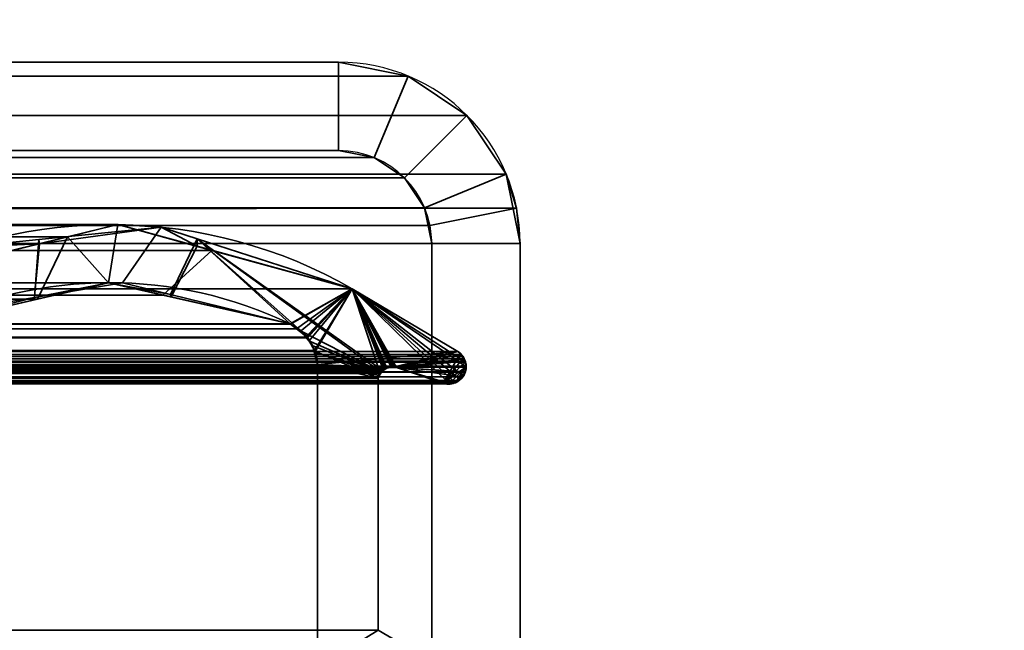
# Model space of a CAD drawing. Header units: millimetres. Extents: x -493 to 6693, y -115 to 145.
# Tile 265 of 656: x 306 to 323, y 6 to 17. Entities that reach past the tile are written whole.
import ezdxf

# ---------------------------------------------------------------- set-up
doc = ezdxf.new("R2010")
doc.units = ezdxf.units.MM
doc.layers.add('151', color=7, linetype='Continuous', true_color=0xffffff)

# ---------------------------------------------------------------- blocks, each defined once
blk = doc.blocks.new('UG_SURFACE_001')
at = {"layer": '151', "color": 252, "linetype": 'Continuous', "lineweight": 35}
for points in [[(492.5, -15, 2200.25), (492.5, 135, 2200.25), (-492.5, 135, 2200.25), (-492.5, -15, 2200.25)], [(-342.5, -15, 2050.25), (-342.5, 135, 2050.25), (342.5, 135, 2050.25), (342.5, -15, 2050.25)]]:
    blk.add_3dface(points, dxfattribs=at)
blk = doc.blocks.new('UG_SURFACE_088')
at = {"layer": '151', "color": 252, "linetype": 'Continuous', "lineweight": 35}
for points in [[(311.42, 16, 2018.67), (-311.42, 16, 2018.67), (-312.599, 15.766, 2019.849), (312.599, 15.766, 2019.849)], [(-311.42, 16, 2018.67), (311.42, 16, 2018.67), (303.18, 16, 2010.43), (-303.18, 16, 2010.43)], [(311.42, 14.5, 2018.67), (303.18, 14.5, 2010.43), (303.18, 16, 2010.43), (311.42, 16, 2018.67)], [(311.42, 16, 2018.67), (312.599, 15.766, 2019.849), (312.025, 14.38, 2019.275), (311.42, 14.5, 2018.67)], [(312.599, 15.766, 2019.849), (-312.599, 15.766, 2019.849), (-313.598, 15.098, 2020.848), (313.598, 15.098, 2020.848)], [(312.599, 15.766, 2019.849), (313.598, 15.098, 2020.848), (312.537, 14.037, 2019.787), (312.025, 14.38, 2019.275)], [(313.598, 15.098, 2020.848), (-313.598, 15.098, 2020.848), (-314.266, 14.099, 2021.516), (314.266, 14.099, 2021.516)], [(312.88, 13.525, 2020.13), (312.537, 14.037, 2019.787), (313.598, 15.098, 2020.848), (314.266, 14.099, 2021.516)], [(312.537, 14.037, 2019.787), (-312.537, 14.037, 2019.787), (-312.025, 14.38, 2019.275), (312.025, 14.38, 2019.275)], [(312.025, 14.38, 2019.275), (-312.025, 14.38, 2019.275), (-311.42, 14.5, 2018.67), (311.42, 14.5, 2018.67)], [(-311.42, 14.5, 2018.67), (-303.18, 14.5, 2010.43), (303.18, 14.5, 2010.43), (311.42, 14.5, 2018.67)], [(314.441, 13.521, 2021.691), (314.266, 14.099, 2021.516), (-314.266, 14.099, 2021.516), (-314.441, 13.521, 2021.691)], [(312.97, 13.228, 2020.22), (312.88, 13.525, 2020.13), (314.266, 14.099, 2021.516), (314.441, 13.521, 2021.691)], [(312.88, 13.525, 2020.13), (-312.88, 13.525, 2020.13), (-312.537, 14.037, 2019.787), (312.537, 14.037, 2019.787)], [(-314.5, 12.92, 2021.75), (314.5, 12.92, 2021.75), (314.441, 13.521, 2021.691)], [(-314.441, 13.521, 2021.691), (-314.5, 12.92, 2021.75), (314.441, 13.521, 2021.691)], [(-312.97, 13.228, 2020.22), (-312.88, 13.525, 2020.13), (312.88, 13.525, 2020.13), (312.97, 13.228, 2020.22)], [(313, 12.92, 2020.25), (312.97, 13.228, 2020.22), (314.441, 13.521, 2021.691), (314.5, 12.92, 2021.75)], [(313, 12.92, 2020.25), (-313, 12.92, 2020.25), (-312.97, 13.228, 2020.22)], [(312.97, 13.228, 2020.22), (313, 12.92, 2020.25), (-312.97, 13.228, 2020.22)], [(-314.5, -21.92, 2021.75), (314.5, -21.92, 2021.75), (314.5, 12.92, 2021.75), (-314.5, 12.92, 2021.75)], [(-313, -21.92, 2020.25), (-313, 12.92, 2020.25), (313, 12.92, 2020.25), (313, -21.92, 2020.25)], [(314.5, 12.92, 2021.75), (314.5, -21.92, 2021.75), (313, -21.92, 2020.25), (313, 12.92, 2020.25)]]:
    blk.add_3dface(points, dxfattribs=at)
blk = doc.blocks.new('UG_SURFACE_089')
at = {"layer": '151', "color": 252, "linetype": 'Continuous', "lineweight": 35}
for points in [[(311.42, 16, 2018.67), (311.42, 16, -7.75), (303.18, 16, -7.75), (303.18, 16, 2010.43)], [(311.42, 14.5, -7.75), (303.18, 14.5, -7.75), (303.18, 16, -7.75), (311.42, 16, -7.75)], [(311.42, 16, 2018.67), (303.18, 16, 2010.43), (303.18, 14.5, 2010.43), (311.42, 14.5, 2018.67)], [(312.599, 15.766, 2019.849), (312.599, 15.766, -7.75), (311.42, 16, -7.75), (311.42, 16, 2018.67)], [(311.42, 16, -7.75), (312.599, 15.766, -7.75), (312.025, 14.38, -7.75), (311.42, 14.5, -7.75)], [(311.42, 14.5, 2018.67), (312.025, 14.38, 2019.275), (312.599, 15.766, 2019.849), (311.42, 16, 2018.67)], [(312.537, 14.037, -7.75), (312.025, 14.38, -7.75), (312.599, 15.766, -7.75), (313.598, 15.098, -7.75)], [(312.025, 14.38, 2019.275), (312.537, 14.037, 2019.787), (313.598, 15.098, 2020.848), (312.599, 15.766, 2019.849)], [(313.598, 15.098, 2020.848), (313.598, 15.098, -7.75), (312.599, 15.766, -7.75), (312.599, 15.766, 2019.849)], [(313.598, 15.098, -7.75), (314.266, 14.099, -7.75), (312.88, 13.525, -7.75), (312.537, 14.037, -7.75)], [(314.266, 14.099, 2021.516), (313.598, 15.098, 2020.848), (312.537, 14.037, 2019.787), (312.88, 13.525, 2020.13)], [(314.266, 14.099, 2021.516), (314.266, 14.099, -7.75), (313.598, 15.098, -7.75), (313.598, 15.098, 2020.848)], [(311.42, 14.5, 2018.67), (303.18, 14.5, 2010.43), (303.18, 14.5, -7.75), (311.42, 14.5, -7.75)], [(311.42, 14.5, 2018.67), (311.42, 14.5, -7.75), (312.025, 14.38, -7.75), (312.025, 14.38, 2019.275)], [(312.025, 14.38, 2019.275), (312.025, 14.38, -7.75), (312.537, 14.037, -7.75), (312.537, 14.037, 2019.787)], [(313, 12.92, -7.75), (312.88, 13.525, -7.75), (314.266, 14.099, -7.75), (314.5, 12.92, -7.75)], [(314.441, 13.521, 2021.691), (314.266, 14.099, 2021.516), (312.88, 13.525, 2020.13), (312.97, 13.228, 2020.22)], [(314.5, 12.92, -7.75), (314.266, 14.099, -7.75), (314.266, 14.099, 2021.516)], [(314.266, 14.099, 2021.516), (314.441, 13.521, 2021.691), (314.5, 12.92, -7.75)], [(312.537, 14.037, 2019.787), (312.537, 14.037, -7.75), (312.88, 13.525, -7.75), (312.88, 13.525, 2020.13)], [(313, 12.92, -7.75), (312.97, 13.228, 2020.22), (312.88, 13.525, 2020.13)], [(312.88, 13.525, 2020.13), (312.88, 13.525, -7.75), (313, 12.92, -7.75)], [(314.5, 12.92, 2021.75), (314.441, 13.521, 2021.691), (312.97, 13.228, 2020.22), (313, 12.92, 2020.25)], [(314.441, 13.521, 2021.691), (314.5, 12.92, 2021.75), (314.5, 12.92, -7.75)], [(313, 12.92, -7.75), (313, 12.92, 2020.25), (312.97, 13.228, 2020.22)], [(313, -21.92, 2020.25), (313, 12.92, 2020.25), (313, 12.92, -7.75), (313, -21.92, -7.75)], [(314.5, 12.92, -7.75), (314.5, -21.92, -7.75), (313, -21.92, -7.75), (313, 12.92, -7.75)], [(314.5, -21.92, 2021.75), (314.5, 12.92, 2021.75), (313, 12.92, 2020.25), (313, -21.92, 2020.25)], [(314.5, -21.92, 2021.75), (314.5, -21.92, -7.75), (314.5, 12.92, -7.75), (314.5, 12.92, 2021.75)]]:
    blk.add_3dface(points, dxfattribs=at)
blk = doc.blocks.new('UG_SURFACE_092')
at = {"layer": '151', "color": 7, "linetype": 'Continuous', "lineweight": 35}
for points in [[(-309.27, 12.806, 2016.52), (309.27, 12.806, 2016.52), (307.672, 13.242, 2014.922)], [(-307.672, 13.242, 2014.922), (-309.27, 12.806, 2016.52), (307.672, 13.242, 2014.922)], [(307.672, 13.242, 2014.922), (306.818, 13.035, 2014.068), (-306.818, 13.035, 2014.068), (-307.672, 13.242, 2014.922)], [(306.818, 13.035, 2014.068), (307.672, 13.242, 2014.922), (307.512, 12.256, 2014.762)], [(308.434, 12.047, 2015.684), (307.512, 12.256, 2014.762), (307.672, 13.242, 2014.922), (309.27, 12.806, 2016.52)], [(304.324, 12.427, 2011.574), (-304.324, 12.427, 2011.574), (-306.818, 13.035, 2014.068), (306.818, 13.035, 2014.068)], [(306.306, 11.977, 2013.556), (304.432, 11.543, 2011.682), (304.324, 12.427, 2011.574), (306.818, 13.035, 2014.068)], [(306.818, 13.035, 2014.068), (307.512, 12.256, 2014.762), (306.306, 11.977, 2013.556)], [(309.27, 12.806, 2016.52), (-309.27, 12.806, 2016.52), (-311.652, 12.155, 2018.902), (311.652, 12.155, 2018.902)], [(309.27, 12.806, 2016.52), (311.652, 12.155, 2018.902), (310.595, 11.557, 2017.845), (308.434, 12.047, 2015.684)], [(307.512, 12.256, 2014.762), (-308.434, 12.047, 2015.684), (-307.512, 12.256, 2014.762)], [(307.512, 12.256, 2014.762), (308.434, 12.047, 2015.684), (-308.434, 12.047, 2015.684)], [(-307.512, 12.256, 2014.762), (306.306, 11.977, 2013.556), (307.512, 12.256, 2014.762)], [(-307.512, 12.256, 2014.762), (-306.306, 11.977, 2013.556), (306.306, 11.977, 2013.556)], [(313.445, 11.088, 2020.694), (311.652, 12.155, 2018.902), (-311.652, 12.155, 2018.902), (-313.445, 11.088, 2020.694)], [(310.595, 11.557, 2017.845), (-310.595, 11.557, 2017.845), (-308.434, 12.047, 2015.684), (308.434, 12.047, 2015.684)], [(311.652, 12.155, 2018.902), (310.605, 11.552, 2017.855), (310.595, 11.557, 2017.845)], [(310.707, 11.472, 2017.957), (310.605, 11.552, 2017.855), (311.652, 12.155, 2018.902)], [(311.652, 12.155, 2018.902), (310.886, 11.333, 2018.136), (310.707, 11.472, 2017.957)], [(310.893, 11.321, 2018.142), (310.886, 11.333, 2018.136), (311.652, 12.155, 2018.902)], [(311.011, 11.108, 2018.261), (310.893, 11.321, 2018.142), (311.652, 12.155, 2018.902)], [(311.018, 11.095, 2018.268), (311.011, 11.108, 2018.261), (311.652, 12.155, 2018.902)], [(311.652, 12.155, 2018.902), (312.126, 10.715, 2019.376), (312.089, 10.633, 2019.339), (311.018, 11.095, 2018.268)], [(312.4, 10.817, 2019.65), (311.652, 12.155, 2018.902), (313.445, 11.088, 2020.694), (313.498, 11.037, 2020.748)], [(311.652, 12.155, 2018.902), (312.204, 10.79, 2019.454), (312.183, 10.77, 2019.433)], [(311.652, 12.155, 2018.902), (312.314, 10.82, 2019.564), (312.239, 10.804, 2019.489)], [(311.652, 12.155, 2018.902), (312.223, 10.8, 2019.473), (312.204, 10.79, 2019.454)], [(311.652, 12.155, 2018.902), (312.344, 10.826, 2019.594), (312.314, 10.82, 2019.564)], [(311.652, 12.155, 2018.902), (312.4, 10.817, 2019.65), (312.386, 10.819, 2019.636)], [(312.239, 10.804, 2019.489), (312.223, 10.8, 2019.473), (311.652, 12.155, 2018.902)], [(312.386, 10.819, 2019.636), (312.344, 10.826, 2019.594), (311.652, 12.155, 2018.902)], [(312.183, 10.77, 2019.433), (312.126, 10.715, 2019.376), (312.126, 10.715, 2019.376), (311.652, 12.155, 2018.902)], [(306.306, 11.977, 2013.556), (-306.306, 11.977, 2013.556), (-304.432, 11.543, 2011.682), (304.432, 11.543, 2011.682)], [(-310.708, 11.472, 2017.958), (-310.595, 11.557, 2017.845), (310.595, 11.557, 2017.845)], [(310.595, 11.557, 2017.845), (310.605, 11.552, 2017.855), (-310.708, 11.472, 2017.958)], [(310.605, 11.552, 2017.855), (310.707, 11.472, 2017.957), (-310.708, 11.472, 2017.958)], [(310.886, 11.333, 2018.136), (-310.873, 11.349, 2018.122), (-310.708, 11.472, 2017.958)], [(-310.708, 11.472, 2017.958), (310.707, 11.472, 2017.957), (310.886, 11.333, 2018.136)], [(311.011, 11.108, 2018.261), (-311.01, 11.108, 2018.26), (-310.89, 11.318, 2018.14)], [(310.886, 11.333, 2018.136), (-310.89, 11.318, 2018.14), (-310.873, 11.349, 2018.122)], [(310.886, 11.333, 2018.136), (310.893, 11.321, 2018.142), (-310.89, 11.318, 2018.14)], [(-310.89, 11.318, 2018.14), (310.893, 11.321, 2018.142), (311.011, 11.108, 2018.261)], [(313.533, 11.004, 2020.783), (313.498, 11.037, 2020.748), (-313.498, 11.037, 2020.748), (-313.533, 11.004, 2020.783)], [(313.445, 11.088, 2020.694), (-313.445, 11.088, 2020.694), (-313.498, 11.037, 2020.748), (313.498, 11.037, 2020.748)], [(311.018, 11.095, 2018.268), (-311.062, 10.866, 2018.312), (-311.02, 11.091, 2018.27)], [(311.018, 11.095, 2018.268), (311.062, 10.866, 2018.312), (-311.062, 10.866, 2018.312)], [(311.018, 11.095, 2018.268), (-311.02, 11.091, 2018.27), (-311.01, 11.108, 2018.26)], [(-311.01, 11.108, 2018.26), (311.011, 11.108, 2018.261), (311.018, 11.095, 2018.268)], [(311.062, 10.866, 2018.312), (311.018, 11.095, 2018.268), (312.089, 10.633, 2019.339)], [(312.4, 10.817, 2019.65), (313.498, 11.037, 2020.748), (313.533, 11.004, 2020.783), (313.551, 10.964, 2020.801)], [(-313.584, 10.838, 2020.834), (313.584, 10.838, 2020.834), (313.576, 10.909, 2020.826)], [(-313.576, 10.909, 2020.826), (-313.584, 10.838, 2020.834), (313.576, 10.909, 2020.826)], [(313.576, 10.909, 2020.826), (313.568, 10.926, 2020.818), (-313.568, 10.926, 2020.818), (-313.576, 10.909, 2020.826)], [(313.551, 10.964, 2020.801), (-313.551, 10.964, 2020.801), (-313.568, 10.926, 2020.818), (313.568, 10.926, 2020.818)], [(-313.533, 11.004, 2020.783), (-313.551, 10.964, 2020.801), (313.551, 10.964, 2020.801)], [(-313.533, 11.004, 2020.783), (313.551, 10.964, 2020.801), (313.533, 11.004, 2020.783)], [(-311.062, 5.719, 2018.312), (-311.062, 10.866, 2018.312), (311.062, 10.866, 2018.312), (311.062, 5.719, 2018.312)], [(311.062, 5.719, 2018.312), (311.062, 10.866, 2018.312), (312.089, 10.633, 2019.339), (312.089, 6.354, 2019.339)], [(313.551, 10.964, 2020.801), (313.568, 10.926, 2020.818), (312.4, 10.817, 2019.65)], [(313.568, 10.926, 2020.818), (313.576, 10.909, 2020.826), (313.584, 10.838, 2020.834), (312.4, 10.817, 2019.65)], [(313.584, 10.838, 2020.834), (-313.584, 10.838, 2020.834), (-313.585, 10.825, 2020.835)], [(313.585, 10.825, 2020.835), (313.584, 10.838, 2020.834), (-313.585, 10.825, 2020.835)], [(-313.585, 10.825, 2020.835), (-313.572, 10.745, 2020.822), (313.572, 10.745, 2020.822), (313.585, 10.825, 2020.835)], [(313.572, 10.745, 2020.822), (-313.572, 10.745, 2020.822), (-313.568, 10.736, 2020.818), (313.568, 10.736, 2020.818)], [(313.529, 10.658, 2020.779), (-313.568, 10.736, 2020.818), (-313.529, 10.658, 2020.779)], [(313.529, 10.658, 2020.779), (313.568, 10.736, 2020.818), (-313.568, 10.736, 2020.818)], [(312.4, 10.817, 2019.65), (313.197, 10.548, 2020.447), (-313.197, 10.548, 2020.447), (-312.4, 10.817, 2019.65)], [(312.4, 10.817, 2019.65), (-312.4, 10.817, 2019.65), (-312.386, 10.817, 2019.636)], [(312.344, 10.826, 2019.594), (-312.386, 10.817, 2019.636), (-312.313, 10.816, 2019.563)], [(312.344, 10.826, 2019.594), (312.386, 10.819, 2019.636), (-312.386, 10.817, 2019.636)], [(-312.386, 10.817, 2019.636), (312.386, 10.819, 2019.636), (312.4, 10.817, 2019.65)], [(-312.313, 10.816, 2019.563), (312.314, 10.82, 2019.564), (312.344, 10.826, 2019.594)], [(312.314, 10.82, 2019.564), (-312.313, 10.816, 2019.563), (-312.26, 10.815, 2019.51)], [(-312.26, 10.815, 2019.51), (312.239, 10.804, 2019.489), (312.314, 10.82, 2019.564)], [(-312.26, 10.815, 2019.51), (-312.24, 10.803, 2019.49), (312.239, 10.804, 2019.489)], [(312.223, 10.8, 2019.473), (312.239, 10.804, 2019.489), (-312.24, 10.803, 2019.49)], [(312.204, 10.79, 2019.454), (-312.24, 10.803, 2019.49), (-312.182, 10.77, 2019.432)], [(312.204, 10.79, 2019.454), (312.223, 10.8, 2019.473), (-312.24, 10.803, 2019.49)], [(-312.182, 10.77, 2019.432), (312.183, 10.77, 2019.433), (312.204, 10.79, 2019.454)], [(312.183, 10.77, 2019.433), (-312.182, 10.77, 2019.432), (-312.163, 10.759, 2019.413)], [(-312.163, 10.759, 2019.413), (312.126, 10.715, 2019.376), (312.183, 10.77, 2019.433)], [(-312.163, 10.759, 2019.413), (-312.129, 10.711, 2019.379), (312.126, 10.715, 2019.376)], [(312.126, 10.715, 2019.376), (-312.129, 10.711, 2019.379), (-312.107, 10.682, 2019.357)], [(312.126, 10.715, 2019.376), (312.126, 10.715, 2019.376), (-312.129, 10.711, 2019.379)], [(-312.107, 10.682, 2019.357), (312.089, 10.633, 2019.339), (312.126, 10.715, 2019.376)], [(312.4, 10.817, 2019.65), (313.584, 10.838, 2020.834), (313.585, 10.825, 2020.835), (313.572, 10.745, 2020.822)], [(312.4, 10.817, 2019.65), (313.528, 10.658, 2020.778), (313.379, 10.555, 2020.629), (313.29, 10.543, 2020.54)], [(313.572, 10.745, 2020.822), (313.568, 10.736, 2020.818), (312.4, 10.817, 2019.65)], [(313.568, 10.736, 2020.818), (313.529, 10.658, 2020.779), (313.528, 10.658, 2020.778), (312.4, 10.817, 2019.65)], [(313.29, 10.543, 2020.54), (313.248, 10.537, 2020.498), (313.197, 10.548, 2020.447), (312.4, 10.817, 2019.65)], [(-313.529, 10.658, 2020.779), (-313.528, 10.658, 2020.778), (313.528, 10.658, 2020.778), (313.529, 10.658, 2020.779)], [(313.528, 10.658, 2020.778), (-313.528, 10.658, 2020.778), (-313.459, 10.596, 2020.709), (313.459, 10.596, 2020.709)], [(313.433, 10.573, 2020.683), (-313.459, 10.596, 2020.709), (-313.433, 10.573, 2020.683)], [(313.433, 10.573, 2020.683), (313.459, 10.596, 2020.709), (-313.459, 10.596, 2020.709)], [(313.433, 10.573, 2020.683), (-313.433, 10.573, 2020.683), (-313.402, 10.558, 2020.652)], [(313.402, 10.558, 2020.652), (313.433, 10.573, 2020.683), (-313.402, 10.558, 2020.652)], [(-313.402, 10.558, 2020.652), (-313.379, 10.555, 2020.629), (313.379, 10.555, 2020.629), (313.402, 10.558, 2020.652)], [(313.379, 10.555, 2020.629), (-313.379, 10.555, 2020.629), (-313.29, 10.543, 2020.54), (313.29, 10.543, 2020.54)], [(313.248, 10.537, 2020.498), (-313.29, 10.543, 2020.54), (-313.248, 10.537, 2020.498)], [(313.248, 10.537, 2020.498), (313.29, 10.543, 2020.54), (-313.29, 10.543, 2020.54)], [(-313.248, 10.537, 2020.498), (313.197, 10.548, 2020.447), (313.248, 10.537, 2020.498)], [(-313.248, 10.537, 2020.498), (-313.197, 10.548, 2020.447), (313.197, 10.548, 2020.447)], [(-312.107, 10.682, 2019.357), (-312.089, 10.633, 2019.339), (312.089, 10.633, 2019.339)], [(312.089, 6.354, 2019.339), (312.089, 10.633, 2019.339), (-312.089, 10.633, 2019.339), (-312.089, 6.354, 2019.339)], [(313.379, 10.555, 2020.629), (313.528, 10.658, 2020.778), (313.459, 10.596, 2020.709)], [(313.459, 10.596, 2020.709), (313.433, 10.573, 2020.683), (313.402, 10.558, 2020.652), (313.379, 10.555, 2020.629)]]:
    blk.add_3dface(points, dxfattribs=at)
blk = doc.blocks.new('UG_SURFACE_093')
at = {"layer": '151', "color": 7, "linetype": 'Continuous', "lineweight": 35}
for points in [[(306.254, 11.965, 2013.504), (307.512, 12.256, 2014.762), (307.672, 13.242, 2014.922), (306.341, 12.918, 2013.591)], [(306.341, 12.918, 2013.591), (307.672, 13.242, 2014.922), (308.408, 13.199, -7.75)], [(309.02, 12.874, 2016.27), (307.672, 13.242, 2014.922), (307.512, 12.256, 2014.762), (308.576, 12.015, 2015.826)], [(307.672, 13.242, 2014.922), (309.02, 12.874, 2016.27), (308.408, 13.199, -7.75)], [(306.33, 12.988, -7.75), (308.408, 13.199, -7.75), (307.753, 12.253, -7.75), (306.256, 12.003, -7.75)], [(308.408, 13.199, -7.75), (306.33, 12.988, -7.75), (306.341, 12.918, 2013.591)], [(308.565, 12.054, -7.75), (307.753, 12.253, -7.75), (308.408, 13.199, -7.75), (309.018, 13.003, -7.75)], [(309.02, 12.874, 2016.27), (309.018, 13.003, -7.75), (308.408, 13.199, -7.75)], [(303.663, 12.267, 2010.913), (306.341, 12.918, 2013.591), (305.07, 12.86, -7.75)], [(306.341, 12.918, 2013.591), (303.663, 12.267, 2010.913), (304.432, 11.543, 2011.682), (306.254, 11.965, 2013.504)], [(306.256, 12.003, -7.75), (305.018, 11.796, -7.75), (305.07, 12.86, -7.75), (306.33, 12.988, -7.75)], [(306.341, 12.918, 2013.591), (306.33, 12.988, -7.75), (305.07, 12.86, -7.75)], [(309.018, 13.003, -7.75), (310.595, 11.557, -7.75), (308.565, 12.054, -7.75)], [(308.576, 12.015, 2015.826), (310.595, 11.557, 2017.845), (311.652, 12.155, 2018.902), (309.02, 12.874, 2016.27)], [(311.652, 12.155, -7.75), (309.018, 13.003, -7.75), (309.02, 12.874, 2016.27)], [(309.018, 13.003, -7.75), (312.142, 10.736, -7.75), (310.786, 11.435, -7.75), (310.771, 11.445, -7.75)], [(310.771, 11.445, -7.75), (310.595, 11.557, -7.75), (309.018, 13.003, -7.75)], [(309.018, 13.003, -7.75), (311.652, 12.155, -7.75), (312.223, 10.8, -7.75), (312.174, 10.762, -7.75)], [(312.174, 10.762, -7.75), (312.142, 10.736, -7.75), (309.018, 13.003, -7.75)], [(309.02, 12.874, 2016.27), (311.652, 12.155, 2018.902), (311.652, 12.155, -7.75)], [(307.512, 12.256, 2014.762), (306.254, 11.965, 2013.504), (306.256, 12.003, -7.75)], [(307.512, 12.256, 2014.762), (306.256, 12.003, -7.75), (307.753, 12.253, -7.75)], [(308.565, 12.054, -7.75), (308.576, 12.015, 2015.826), (307.512, 12.256, 2014.762)], [(307.512, 12.256, 2014.762), (307.753, 12.253, -7.75), (308.565, 12.054, -7.75)], [(308.576, 12.015, 2015.826), (308.565, 12.054, -7.75), (310.595, 11.557, -7.75)], [(311.652, 12.155, 2018.902), (310.595, 11.557, 2017.845), (310.765, 11.429, 2018.015)], [(310.765, 11.429, 2018.015), (310.873, 11.349, 2018.122), (311.652, 12.155, 2018.902)], [(311.652, 12.155, 2018.902), (310.873, 11.349, 2018.122), (310.918, 11.268, 2018.168)], [(310.918, 11.268, 2018.168), (311.02, 11.091, 2018.27), (311.652, 12.155, 2018.902)], [(313.445, 11.088, 2020.694), (311.652, 12.155, 2018.902), (311.02, 11.091, 2018.27), (311.021, 11.086, 2018.27)], [(313.445, 11.088, -7.75), (311.652, 12.155, -7.75), (311.652, 12.155, 2018.902), (313.445, 11.088, 2020.694)], [(313.57, 10.91, -7.75), (311.652, 12.155, -7.75), (313.445, 11.088, -7.75), (313.483, 11.054, -7.75)], [(311.652, 12.155, -7.75), (313.477, 10.612, -7.75), (313.425, 10.569, -7.75), (313.396, 10.56, -7.75)], [(313.396, 10.56, -7.75), (313.32, 10.537, -7.75), (313.3, 10.539, -7.75), (311.652, 12.155, -7.75)], [(311.652, 12.155, -7.75), (313.57, 10.91, -7.75), (313.584, 10.868, -7.75), (313.58, 10.831, -7.75)], [(311.652, 12.155, -7.75), (313.534, 10.674, -7.75), (313.52, 10.647, -7.75), (313.477, 10.612, -7.75)], [(311.652, 12.155, -7.75), (312.323, 10.826, -7.75), (312.319, 10.825, -7.75)], [(313.58, 10.831, -7.75), (313.572, 10.745, -7.75), (313.534, 10.674, -7.75), (311.652, 12.155, -7.75)], [(312.319, 10.825, -7.75), (312.24, 10.805, -7.75), (311.652, 12.155, -7.75)], [(312.24, 10.805, -7.75), (312.223, 10.8, -7.75), (311.652, 12.155, -7.75)], [(313.3, 10.539, -7.75), (313.197, 10.548, -7.75), (312.4, 10.817, -7.75), (311.652, 12.155, -7.75)], [(312.4, 10.817, -7.75), (312.323, 10.826, -7.75), (311.652, 12.155, -7.75)], [(306.256, 12.003, -7.75), (306.254, 11.965, 2013.504), (304.432, 11.543, 2011.682)], [(304.432, 11.543, 2011.682), (305.018, 11.796, -7.75), (306.256, 12.003, -7.75)], [(310.595, 11.557, -7.75), (310.595, 11.557, 2017.845), (308.576, 12.015, 2015.826)], [(310.771, 11.445, -7.75), (310.765, 11.429, 2018.015), (310.595, 11.557, 2017.845)], [(310.595, 11.557, 2017.845), (310.595, 11.557, -7.75), (310.771, 11.445, -7.75)], [(310.765, 11.429, 2018.015), (310.771, 11.445, -7.75), (310.786, 11.435, -7.75)], [(310.786, 11.435, -7.75), (310.873, 11.349, 2018.122), (310.765, 11.429, 2018.015)], [(310.915, 11.269, -7.75), (310.786, 11.435, -7.75), (312.142, 10.736, -7.75)], [(310.786, 11.435, -7.75), (310.918, 11.268, 2018.168), (310.873, 11.349, 2018.122)], [(310.786, 11.435, -7.75), (310.915, 11.269, -7.75), (310.918, 11.268, 2018.168)], [(312.142, 10.736, -7.75), (310.982, 11.182, -7.75), (310.915, 11.269, -7.75)], [(310.918, 11.268, 2018.168), (310.915, 11.269, -7.75), (310.982, 11.182, -7.75)], [(310.982, 11.182, -7.75), (311.02, 11.091, 2018.27), (310.918, 11.268, 2018.168)], [(311.007, 11.083, -7.75), (310.982, 11.182, -7.75), (312.142, 10.736, -7.75)], [(311.02, 11.091, 2018.27), (310.982, 11.182, -7.75), (311.007, 11.083, -7.75)], [(311.007, 11.083, -7.75), (311.021, 11.086, 2018.27), (311.02, 11.091, 2018.27)], [(311.021, 11.086, 2018.27), (311.007, 11.083, -7.75), (311.062, 10.866, -7.75)], [(311.007, 11.083, -7.75), (312.142, 10.736, -7.75), (312.127, 10.706, -7.75)], [(312.127, 10.706, -7.75), (312.089, 10.633, -7.75), (311.062, 10.866, -7.75), (311.007, 11.083, -7.75)], [(311.021, 11.086, 2018.27), (311.062, 10.866, 2018.312), (313.445, 11.088, 2020.694)], [(311.062, 10.866, -7.75), (311.062, 10.866, 2018.312), (311.021, 11.086, 2018.27)], [(313.445, 11.088, 2020.694), (311.062, 10.866, 2018.312), (312.26, 10.815, 2019.51), (312.319, 10.816, 2019.569)], [(312.319, 10.816, 2019.569), (312.4, 10.817, 2019.65), (313.445, 11.088, 2020.694)], [(313.483, 11.051, 2020.733), (313.445, 11.088, 2020.694), (312.4, 10.817, 2019.65), (313.197, 10.548, 2020.447)], [(313.54, 10.988, 2020.79), (313.533, 11.004, 2020.783), (313.483, 11.051, 2020.733), (313.197, 10.548, 2020.447)], [(313.469, 11.07, -7.75), (313.445, 11.088, -7.75), (313.445, 11.088, 2020.694)], [(313.445, 11.088, 2020.694), (313.483, 11.051, 2020.733), (313.469, 11.07, -7.75)], [(313.445, 11.088, -7.75), (313.469, 11.07, -7.75), (313.483, 11.054, -7.75)], [(313.483, 11.051, 2020.733), (313.483, 11.054, -7.75), (313.469, 11.07, -7.75)], [(313.541, 10.988, -7.75), (313.483, 11.054, -7.75), (313.483, 11.051, 2020.733)], [(313.483, 11.054, -7.75), (313.541, 10.988, -7.75), (313.57, 10.91, -7.75)], [(313.483, 11.051, 2020.733), (313.533, 11.004, 2020.783), (313.541, 10.988, -7.75)], [(312.089, 10.633, -7.75), (312.089, 6.354, -7.75), (311.062, 5.719, -7.75), (311.062, 10.866, -7.75)], [(311.062, 10.866, 2018.312), (312.107, 10.682, 2019.357), (312.124, 10.705, 2019.374)], [(311.062, 10.866, 2018.312), (312.163, 10.759, 2019.413), (312.172, 10.764, 2019.422), (312.24, 10.804, 2019.49)], [(311.062, 10.866, 2018.312), (312.089, 10.633, 2019.339), (312.107, 10.682, 2019.357)], [(312.124, 10.705, 2019.374), (312.163, 10.759, 2019.413), (311.062, 10.866, 2018.312)], [(312.089, 6.354, 2019.339), (312.089, 10.633, 2019.339), (311.062, 10.866, 2018.312), (311.062, 5.719, 2018.312)], [(312.24, 10.804, 2019.49), (312.26, 10.815, 2019.51), (311.062, 10.866, 2018.312)], [(311.062, 5.719, 2018.312), (311.062, 10.866, 2018.312), (311.062, 10.866, -7.75), (311.062, 5.719, -7.75)], [(313.197, 10.548, 2020.447), (313.575, 10.911, 2020.825), (313.54, 10.988, 2020.79)], [(313.585, 10.83, 2020.835), (313.576, 10.909, 2020.826), (313.575, 10.911, 2020.825), (313.197, 10.548, 2020.447)], [(313.533, 11.004, 2020.783), (313.54, 10.988, 2020.79), (313.541, 10.988, -7.75)], [(313.57, 10.91, -7.75), (313.546, 10.982, -7.75), (313.54, 10.988, 2020.79)], [(313.54, 10.988, 2020.79), (313.575, 10.911, 2020.825), (313.57, 10.91, -7.75)], [(313.546, 10.982, -7.75), (313.541, 10.988, -7.75), (313.54, 10.988, 2020.79)], [(313.541, 10.988, -7.75), (313.546, 10.982, -7.75), (313.57, 10.91, -7.75)], [(313.584, 10.868, -7.75), (313.57, 10.91, -7.75), (313.575, 10.911, 2020.825)], [(313.58, 10.831, -7.75), (313.584, 10.868, -7.75), (313.575, 10.911, 2020.825)], [(313.575, 10.911, 2020.825), (313.576, 10.909, 2020.826), (313.58, 10.831, -7.75)], [(313.576, 10.909, 2020.826), (313.585, 10.83, 2020.835), (313.58, 10.831, -7.75)], [(312.107, 10.682, 2019.357), (312.089, 10.633, -7.75), (312.127, 10.706, -7.75)], [(312.127, 10.706, -7.75), (312.124, 10.705, 2019.374), (312.107, 10.682, 2019.357)], [(312.163, 10.759, 2019.413), (312.124, 10.705, 2019.374), (312.127, 10.706, -7.75)], [(312.163, 10.759, 2019.413), (312.127, 10.706, -7.75), (312.142, 10.736, -7.75)], [(312.163, 10.759, 2019.413), (312.142, 10.736, -7.75), (312.174, 10.762, -7.75)], [(312.174, 10.762, -7.75), (312.172, 10.764, 2019.422), (312.163, 10.759, 2019.413)], [(312.223, 10.8, -7.75), (312.24, 10.804, 2019.49), (312.172, 10.764, 2019.422)], [(312.172, 10.764, 2019.422), (312.174, 10.762, -7.75), (312.223, 10.8, -7.75)], [(312.223, 10.8, -7.75), (312.24, 10.805, -7.75), (312.24, 10.804, 2019.49)], [(312.26, 10.815, 2019.51), (312.24, 10.805, -7.75), (312.319, 10.825, -7.75)], [(312.26, 10.815, 2019.51), (312.24, 10.804, 2019.49), (312.24, 10.805, -7.75)], [(312.319, 10.825, -7.75), (312.319, 10.816, 2019.569), (312.26, 10.815, 2019.51)], [(312.319, 10.816, 2019.569), (312.319, 10.825, -7.75), (312.323, 10.826, -7.75)], [(312.319, 10.816, 2019.569), (312.323, 10.826, -7.75), (312.4, 10.817, -7.75)], [(312.4, 10.817, -7.75), (312.4, 10.817, 2019.65), (312.319, 10.816, 2019.569)], [(312.4, 10.817, -7.75), (313.197, 10.548, -7.75), (313.197, 10.548, 2020.447), (312.4, 10.817, 2019.65)], [(313.585, 10.83, 2020.835), (313.197, 10.548, 2020.447), (313.248, 10.537, 2020.498), (313.299, 10.544, 2020.55)], [(313.299, 10.544, 2020.55), (313.397, 10.557, 2020.647), (313.585, 10.83, 2020.835)], [(313.572, 10.745, 2020.822), (313.585, 10.825, 2020.835), (313.585, 10.83, 2020.835), (313.397, 10.557, 2020.647)], [(313.397, 10.557, 2020.647), (313.536, 10.674, 2020.787), (313.572, 10.745, 2020.822)], [(313.536, 10.674, 2020.787), (313.534, 10.674, -7.75), (313.572, 10.745, -7.75)], [(313.572, 10.745, -7.75), (313.572, 10.745, 2020.822), (313.536, 10.674, 2020.787)], [(313.58, 10.831, -7.75), (313.585, 10.825, 2020.835), (313.572, 10.745, 2020.822)], [(313.572, 10.745, 2020.822), (313.572, 10.745, -7.75), (313.58, 10.831, -7.75)], [(313.58, 10.831, -7.75), (313.585, 10.83, 2020.835), (313.585, 10.825, 2020.835)], [(312.107, 10.682, 2019.357), (312.089, 10.633, 2019.339), (312.089, 10.633, -7.75)], [(312.089, 6.354, -7.75), (312.089, 10.633, -7.75), (312.089, 10.633, 2019.339), (312.089, 6.354, 2019.339)], [(313.248, 10.537, 2020.498), (313.197, 10.548, -7.75), (313.3, 10.539, -7.75)], [(313.248, 10.537, 2020.498), (313.197, 10.548, 2020.447), (313.197, 10.548, -7.75)], [(313.3, 10.539, -7.75), (313.299, 10.544, 2020.55), (313.248, 10.537, 2020.498)], [(313.396, 10.56, -7.75), (313.397, 10.557, 2020.647), (313.299, 10.544, 2020.55)], [(313.299, 10.544, 2020.55), (313.32, 10.537, -7.75), (313.396, 10.56, -7.75)], [(313.299, 10.544, 2020.55), (313.3, 10.539, -7.75), (313.32, 10.537, -7.75)], [(313.397, 10.557, 2020.647), (313.396, 10.56, -7.75), (313.425, 10.569, -7.75)], [(313.478, 10.614, 2020.728), (313.529, 10.658, 2020.779), (313.536, 10.674, 2020.787), (313.397, 10.557, 2020.647)], [(313.397, 10.557, 2020.647), (313.402, 10.558, 2020.652), (313.433, 10.573, 2020.683), (313.478, 10.614, 2020.728)], [(313.425, 10.569, -7.75), (313.402, 10.558, 2020.652), (313.397, 10.557, 2020.647)], [(313.425, 10.569, -7.75), (313.433, 10.573, 2020.683), (313.402, 10.558, 2020.652)], [(313.433, 10.573, 2020.683), (313.425, 10.569, -7.75), (313.477, 10.612, -7.75)], [(313.477, 10.612, -7.75), (313.478, 10.614, 2020.728), (313.433, 10.573, 2020.683)], [(313.478, 10.614, 2020.728), (313.477, 10.612, -7.75), (313.52, 10.647, -7.75)], [(313.52, 10.647, -7.75), (313.529, 10.658, 2020.779), (313.478, 10.614, 2020.728)], [(313.529, 10.658, 2020.779), (313.52, 10.647, -7.75), (313.534, 10.674, -7.75)], [(313.534, 10.674, -7.75), (313.536, 10.674, 2020.787), (313.529, 10.658, 2020.779)]]:
    blk.add_3dface(points, dxfattribs=at)

msp = doc.modelspace()

# ---------------------------------------------------------------- linework, layer by layer
at = {"layer": '151', "color": 253, "linetype": 'Continuous', "lineweight": -3}
for p, q in [((311.42, 16, 2018.67), (-311.42, 16, 2018.67)), ((311.42, 16, -7.75), (303.18, 16, -7.75)), ((311.42, 16, 2018.67), (303.18, 16, 2010.43)), ((311.42, 16, 2018.67), (303.18, 16, 2010.43)), ((311.42, 16, -7.75), (311.42, 16, 2018.67)), ((311.42, 14.5, 2018.67), (-311.42, 14.5, 2018.67)), ((311.42, 14.5, -7.75), (303.18, 14.5, -7.75)), ((311.42, 14.5, 2018.67), (303.18, 14.5, 2010.43)), ((311.42, 14.5, 2018.67), (303.18, 14.5, 2010.43)), ((311.42, 14.5, -7.75), (311.42, 14.5, 2018.67)), ((314.5, 12.92, 2021.75), (-314.5, 12.92, 2021.75)), ((313, 12.92, 2020.25), (-313, 12.92, 2020.25)), ((313, -21.92, -7.75), (313, 12.92, -7.75)), ((313, -21.92, 2020.25), (313, 12.92, 2020.25)), ((313, 12.92, -7.75), (313, 12.92, 2020.25)), ((313, -21.92, 2020.25), (313, 12.92, 2020.25)), ((314.5, 12.92, -7.75), (314.5, 12.92, 2021.75)), ((314.5, -21.92, -7.75), (314.5, 12.92, -7.75)), ((314.5, -21.92, 2021.75), (314.5, 12.92, 2021.75)), ((314.5, -21.92, 2021.75), (314.5, 12.92, 2021.75)), ((311.652, 12.155, 2018.902), (-311.652, 12.155, 2018.902)), ((311.652, 12.155, -7.75), (311.652, 12.155, 2018.902)), ((313.445, 11.088, 2020.695), (311.652, 12.155, 2018.902)), ((313.445, 11.088, -7.75), (311.652, 12.155, -7.75)), ((313.445, 11.088, 2020.695), (311.652, 12.155, 2018.902)), ((-310.595, 11.557, 2017.845), (310.595, 11.557, 2017.845)), ((310.595, 11.557, 2017.845), (310.595, 11.557, -7.75)), ((313.445, 11.088, 2020.695), (-313.445, 11.088, 2020.695)), ((313.445, 11.088, -7.75), (313.445, 11.088, 2020.695)), ((-311.062, 10.866, 2018.312), (311.062, 10.866, 2018.312)), ((311.062, 10.866, 2018.312), (311.062, 5.719, 2018.312)), ((311.062, 10.866, 2018.312), (311.062, 5.719, 2018.312)), ((311.062, 5.719, -7.75), (311.062, 10.866, -7.75)), ((311.062, 10.866, 2018.312), (311.062, 10.866, -7.75)), ((313.572, 10.745, 2020.822), (-313.572, 10.745, 2020.822)), ((312.4, 10.817, 2019.65), (-312.4, 10.817, 2019.65)), ((312.4, 10.817, -7.75), (312.4, 10.817, 2019.65)), ((312.4, 10.817, 2019.65), (313.197, 10.548, 2020.447)), ((312.4, 10.817, -7.75), (313.197, 10.548, -7.75)), ((312.4, 10.817, 2019.65), (313.197, 10.548, 2020.447)), ((312.4, 10.817, -7.75), (312.4, 10.817, 2019.65)), ((313.572, 10.745, -7.75), (313.572, 10.745, 2020.822)), ((313.197, 10.548, 2020.447), (-313.197, 10.548, 2020.447)), ((312.089, 10.633, 2019.339), (-312.089, 10.633, 2019.339)), ((312.089, 10.633, -7.75), (312.089, 10.633, 2019.339)), ((312.089, 6.354, 2019.339), (312.089, 10.633, 2019.339)), ((312.089, 10.633, 2019.339), (312.089, 6.354, 2019.339)), ((312.089, 6.354, -7.75), (312.089, 10.633, -7.75)), ((313.197, 10.548, -7.75), (313.197, 10.548, 2020.447)), ((312.089, 6.354, 2019.339), (-312.089, 6.354, 2019.339)), ((313.435, 5.577, 2020.685), (312.089, 6.354, 2019.339)), ((312.089, 6.354, -7.75), (312.089, 6.354, 2019.339)), ((312.089, 6.354, 2019.339), (313.435, 5.577, 2020.685))]:
    msp.add_line(p, q, dxfattribs=at)
for radius in [3.08, 1.58]:
    msp.add_arc((311.42, 12.92, -7.75), radius, 0, 90, dxfattribs=at)
at = {"layer": '151', "color": 253, "linetype": 'Continuous', "lineweight": -3, "extrusion": (-0.707107, -6.12323e-17, 0.707107)}
for major_axis, start_param, end_param in [((3.08, 0, 3.08), 0, 1.570796), ((-3.08, 0, -3.08), 3.141593, 4.712389), ((1.58, 0, 1.58), 0, 1.570796), ((-1.58, 0, -1.58), 3.141593, 4.712389)]:
    msp.add_ellipse((311.42, 12.92, 2018.67), major_axis=major_axis, ratio=0.707107, start_param=start_param, end_param=end_param, dxfattribs=at)
at = {"layer": '151', "color": 253, "linetype": 'Continuous', "lineweight": -3}
for points in [[(303.663, 12.267, 2010.913), (306.167, 13.607, 2013.417), (309.185, 13.565, 2016.435), (311.652, 12.155, 2018.902)], [(311.652, 12.155, -7.75), (309.185, 13.565, -7.75), (306.167, 13.607, -7.75), (303.663, 12.267, -7.75)], [(303.663, 12.267, 2010.913), (306.167, 13.607, 2013.417), (309.185, 13.565, 2016.435), (311.652, 12.155, 2018.902)], [(310.595, 11.557, -7.75), (308.647, 12.494, -7.75), (306.377, 12.489, -7.75), (304.432, 11.543, -7.75)], [(310.595, 11.557, 2017.845), (308.647, 12.494, 2015.897), (306.377, 12.489, 2013.627), (304.432, 11.543, 2011.682)], [(304.432, 11.543, 2011.682), (306.377, 12.489, 2013.627), (308.647, 12.494, 2015.897), (310.595, 11.557, 2017.845)], [(311.062, 10.866, 2018.312), (311.05, 11.166, 2018.3), (310.869, 11.434, 2018.119), (310.595, 11.557, 2017.845)], [(310.595, 11.557, 2017.845), (310.869, 11.434, 2018.119), (311.05, 11.166, 2018.3), (311.062, 10.866, 2018.312)], [(311.062, 10.866, -7.75), (311.05, 11.166, -7.75), (310.869, 11.434, -7.75), (310.595, 11.557, -7.75)], [(313.445, 11.088, 2020.695), (313.56, 11.016, 2020.81), (313.612, 10.874, 2020.862), (313.572, 10.745, 2020.822)], [(313.445, 11.088, 2020.695), (313.56, 11.016, 2020.81), (313.612, 10.874, 2020.862), (313.572, 10.745, 2020.822)], [(313.572, 10.745, -7.75), (313.612, 10.874, -7.75), (313.56, 11.016, -7.75), (313.445, 11.088, -7.75)], [(312.089, 10.633, -7.75), (312.128, 10.776, -7.75), (312.266, 10.854, -7.75), (312.4, 10.817, -7.75)], [(312.089, 10.633, 2019.339), (312.128, 10.776, 2019.378), (312.266, 10.854, 2019.516), (312.4, 10.817, 2019.65)], [(312.4, 10.817, 2019.65), (312.266, 10.854, 2019.516), (312.128, 10.776, 2019.378), (312.089, 10.633, 2019.339)], [(313.572, 10.745, 2020.822), (313.522, 10.587, 2020.772), (313.355, 10.499, 2020.605), (313.197, 10.548, 2020.447)], [(313.572, 10.745, 2020.822), (313.522, 10.587, 2020.772), (313.355, 10.499, 2020.605), (313.197, 10.548, 2020.447)], [(313.197, 10.548, -7.75), (313.355, 10.499, -7.75), (313.522, 10.587, -7.75), (313.572, 10.745, -7.75)]]:
    msp.add_open_spline(points, degree=3, dxfattribs=at)

# ---------------------------------------------------------------- block references
for name in ['UG_SURFACE_088', 'UG_SURFACE_089', 'UG_SURFACE_001', 'UG_SURFACE_092', 'UG_SURFACE_093']:
    msp.add_blockref(name, (0, 0), dxfattribs=at)

doc.saveas('drawing.dxf')
